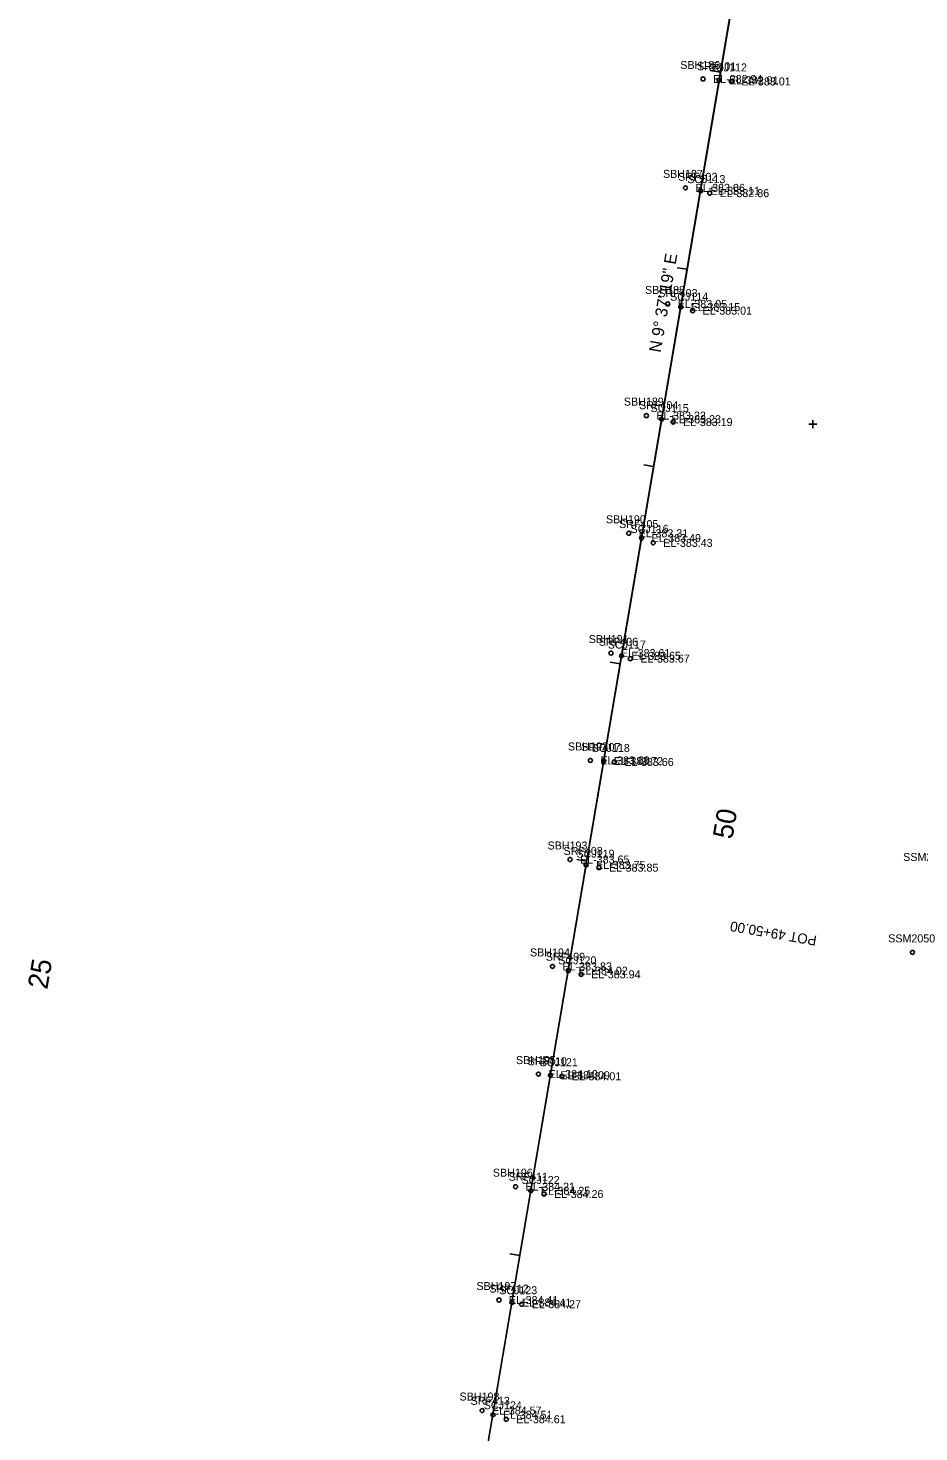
# Model space of a CAD drawing. Extents: x 1189978 to 1314812, y 571533 to 629339.
# Drawn here: x 1216819 to 1217264, y 620481 to 621182 of the extents above; entities that cross this region are included whole.
import ezdxf

# ---------------------------------------------------------------- set-up
doc = ezdxf.new("R2010")
doc.units = 0
for name, color, linetype in [('SURVEY - CENTERLINE - Preliminary Curve Text', 7, 'Continuous'), ('SURVEY - CENTERLINE - Preliminary Text', 7, 'Continuous'), ('SURVEY - DRAINAGE - Bridge Hydraulic Data with Text', 7, 'Continuous'), ('SURVEY - DTM - Spot Points - Elevations', 7, 'Continuous'), ('SURVEY - DTM - Spot Points - Locators', 7, 'Continuous'), ('SURVEY - DTM - Spot Points - Point Numbers', 7, 'Continuous'), ('SURVEY - PROPERTY - Property Lines - Points - Locators', 7, 'Continuous')]:
    doc.layers.add(name, color=color, linetype=linetype)

msp = doc.modelspace()

# ---------------------------------------------------------------- linework, layer by layer
at = {"layer": 'SURVEY - DRAINAGE - Bridge Hydraulic Data with Text'}
for p, q in [((1216830.75, 619188.62), (1217464.89, 622929.19)), ((1216830.75, 619188.62), (1217464.89, 622929.19)), ((1217257.35, 621704.6), (1216830.75, 619188.62)), ((1217165.04, 621160.49), (1217160.11, 621161.32)), ((1217148.33, 621061.9), (1217143.4, 621062.73)), ((1217131.61, 620963.3), (1217126.68, 620964.14)), ((1217114.9, 620864.71), (1217109.97, 620865.55)), ((1217098.18, 620766.12), (1217093.25, 620766.95)), ((1217081.47, 620667.52), (1217076.54, 620668.36)), ((1217064.75, 620568.93), (1217059.82, 620569.77))]:
    msp.add_line(p, q, dxfattribs=at)
at = {"layer": 'SURVEY - DTM - Spot Points - Locators'}
for centre in [(1217156.32, 621157.03), (1217164.36, 621156.41), (1217170.46, 621155.8), (1217147.56, 621102.62), (1217155.12, 621101.17), (1217159.69, 621099.97), (1217138.66, 621044.6), (1217145.21, 621043.04), (1217151.12, 621041.24), (1217128.03, 620988.79), (1217135.61, 620986.99), (1217141.39, 620985.56), (1217119.22, 620929.97), (1217125.61, 620927.58), (1217131.43, 620925.18), (1217110.32, 620870.09), (1217115.59, 620868.74), (1217119.99, 620867.34), (1217100.05, 620816.43), (1217106.7, 620816.14), (1217111.99, 620815.67), (1217089.87, 620766.93), (1217097.89, 620764.22), (1217104.34, 620762.86), (1217261, 620720.5), (1217081.1, 620713.49), (1217089.02, 620711.35), (1217095.41, 620709.52), (1217074.1, 620659.67), (1217080.09, 620659.1), (1217085.78, 620658.58), (1217062.65, 620603.4), (1217070.28, 620601.36), (1217076.87, 620599.73), (1217054.34, 620546.75), (1217060.81, 620545.49), (1217065.67, 620544.65), (1217045.94, 620491.53), (1217051.39, 620489.39), (1217057.99, 620487.16)]:
    msp.add_circle(centre, 1, dxfattribs=at)
at = {"layer": 'SURVEY - PROPERTY - Property Lines - Points - Locators'}
for p, q in [((1217213.16, 620984.53), (1217209.16, 620984.53)), ((1217211.16, 620986.53), (1217211.16, 620982.53))]:
    msp.add_line(p, q, dxfattribs=at)

# ---------------------------------------------------------------- texts
at = {"layer": 'SURVEY - CENTERLINE - Preliminary Curve Text'}
msp.add_text('POT 49+50.00', height=5, rotation=170.21411, dxfattribs=at).set_placement((1217213.43, 620728.74))
at = {"layer": 'SURVEY - CENTERLINE - Preliminary Text'}
msp.add_text('50', height=10, rotation=80.21411, dxfattribs=at).set_placement((1217170.96, 620776.72))
at = {"layer": 'SURVEY - DRAINAGE - Bridge Hydraulic Data with Text'}
for s, height, p in [('N 9%%d 37\' 19" E', 6, (1217135.15, 621020.06)), ('25', 10, (1216828.62, 620701.69))]:
    msp.add_text(s, height=height, rotation=80.37803, dxfattribs=at).set_placement(p)
at = {"layer": 'SURVEY - DTM - Spot Points - Elevations'}
for s, p in [('EL-382.94', (1217161.32, 621155.03)), ('EL-382.91', (1217169.36, 621154.41)), ('EL-383.01', (1217175.46, 621153.8)), ('EL-383.06', (1217152.56, 621100.62)), ('EL-383.11', (1217160.12, 621099.17)), ('EL-382.86', (1217164.69, 621097.97)), ('EL-383.05', (1217143.66, 621042.6)), ('EL-383.15', (1217150.21, 621041.04)), ('EL-383.01', (1217156.12, 621039.24)), ('EL-383.22', (1217133.03, 620986.79)), ('EL-383.23', (1217140.61, 620984.99)), ('EL-383.19', (1217146.39, 620983.56)), ('EL-383.31', (1217124.22, 620927.97)), ('EL-383.49', (1217130.61, 620925.58)), ('EL-383.43', (1217136.43, 620923.18)), ('EL-383.61', (1217115.32, 620868.09)), ('EL-383.65', (1217120.59, 620866.74)), ('EL-383.67', (1217124.99, 620865.34)), ('EL-383.60', (1217105.05, 620814.43)), ('EL-383.72', (1217111.7, 620814.14)), ('EL-383.66', (1217116.99, 620813.67)), ('EL-383.65', (1217094.87, 620764.93)), ('EL-383.75', (1217102.89, 620762.22)), ('EL-383.85', (1217109.34, 620760.86)), ('EL-383.83', (1217086.1, 620711.49)), ('EL-384.02', (1217094.02, 620709.35)), ('EL-383.94', (1217100.41, 620707.52)), ('EL-384.10', (1217079.1, 620657.67)), ('EL-384.09', (1217085.09, 620657.1)), ('EL-384.01', (1217090.78, 620656.58)), ('EL-384.21', (1217067.65, 620601.4)), ('EL-384.25', (1217075.28, 620599.36)), ('EL-384.26', (1217081.87, 620597.73)), ('EL-384.41', (1217059.34, 620544.75)), ('EL-384.41', (1217065.81, 620543.49)), ('EL-384.27', (1217070.67, 620542.65)), ('EL-384.57', (1217050.94, 620489.53)), ('EL-384.51', (1217056.39, 620487.39)), ('EL-384.61', (1217062.99, 620485.16))]:
    msp.add_text(s, height=4, dxfattribs=at).set_placement(p)
at = {"layer": 'SURVEY - DTM - Spot Points - Point Numbers'}
for s, p in [('SBH186', (1217144.97, 621162.03)), ('SRF401', (1217153.27, 621161.41)), ('SCJ112', (1217159.22, 621160.8)), ('SBH187', (1217136.32, 621107.62)), ('SRF402', (1217143.88, 621106.17)), ('SCJ113', (1217148.45, 621104.97)), ('SBH188', (1217127.37, 621049.6)), ('SRF403', (1217133.97, 621048.04)), ('SCJ114', (1217139.88, 621046.24)), ('SBH189', (1217116.77, 620993.79)), ('SRF404', (1217124.37, 620991.99)), ('SCJ115', (1217130.15, 620990.56)), ('SBH190', (1217107.81, 620934.97)), ('SRF405', (1217114.38, 620932.58)), ('SCJ116', (1217120.08, 620930.18)), ('SBH191', (1217099.23, 620875.09)), ('SRF406', (1217104.24, 620873.74)), ('SCJ117', (1217108.75, 620872.34)), ('SBH192', (1217088.81, 620821.43)), ('SRF407', (1217095.46, 620821.14)), ('SCJ118', (1217100.7, 620820.67)), ('SBH193', (1217078.63, 620771.93)), ('SRF408', (1217086.6, 620769.22)), ('SCJ119', (1217093.09, 620767.86)), ('SSM2049', (1217256.36, 620766.2)), ('SSM2050', (1217248.86, 620725.5)), ('SBH194', (1217069.86, 620718.49)), ('SRF409', (1217077.76, 620716.35)), ('SCJ120', (1217084, 620714.52)), ('SBH195', (1217062.86, 620664.67)), ('SRF410', (1217068.67, 620664.1)), ('SCJ121', (1217074.7, 620663.58)), ('SBH196', (1217051.3, 620608.4)), ('SRF411', (1217059.19, 620606.36)), ('SCJ122', (1217065.63, 620604.73)), ('SBH197', (1217043.1, 620551.75)), ('SRF412', (1217049.57, 620550.49)), ('SCJ123', (1217054.43, 620549.65)), ('SBH198', (1217034.65, 620496.53)), ('SRF413', (1217040.15, 620494.39)), ('SCJ124', (1217046.75, 620492.16))]:
    msp.add_text(s, height=4, dxfattribs=at).set_placement(p)

doc.saveas('drawing.dxf')
